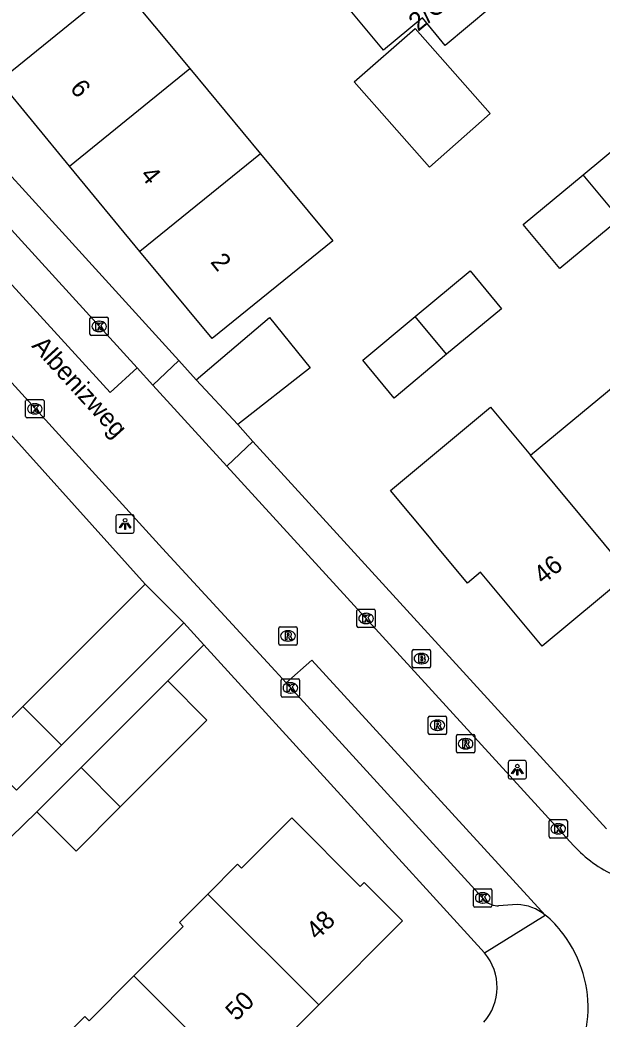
# Model space of a CAD drawing. Extents: x 159040 to 160094, y 381214 to 382518.
# Drawn here: x 159634.1 to 159665.8, y 381850.5 to 381904.9 of the extents above; entities that cross this region are included whole.
import ezdxf

# ---------------------------------------------------------------- set-up
doc = ezdxf.new("R2010")
doc.units = 0
for name, color, linetype in [('IMGEO_Brandkraan', 7, 'Continuous'), ('IMGEO_Kolk', 7, 'Continuous'), ('IMGEO_Lichtpunt', 7, 'Continuous'), ('IMGEO_Openbare_ruimte_label', 7, 'Continuous'), ('IMGEO_Pand', 7, 'Continuous'), ('IMGEO_Pand_nummerreeks', 7, 'Continuous'), ('IMGEO_Rijbaan_lokaal_open', 7, 'Continuous'), ('IMGEO_Rioolput', 7, 'Continuous'), ('IMGEO_Voetpad_open', 7, 'Continuous')]:
    doc.layers.add(name, color=color, linetype=linetype)

msp = doc.modelspace()

# ---------------------------------------------------------------- linework, layer by layer
at = {"layer": 'IMGEO_Brandkraan'}
for p, q in [((159655.477, 381869.719), (159655.477, 381870.571)), ((159655.552, 381870.645), (159656.404, 381870.645)), ((159656.478, 381870.571), (159656.478, 381869.719)), ((159655.965, 381870.425), (159655.99, 381870.425)), ((159656.404, 381869.645), (159655.552, 381869.645)), ((159655.988, 381869.865), (159655.963, 381869.865))]:
    msp.add_line(p, q, dxfattribs=at)
for points in [[(159655.477, 381869.719), (159655.477, 381870.571)], [(159655.552, 381870.645), (159656.404, 381870.645)], [(159656.478, 381870.571), (159656.478, 381869.719)], [(159655.825, 381870.345), (159655.825, 381869.945), (159656.038, 381869.945)], [(159656.056, 381870.345), (159655.825, 381870.345)], [(159656.004, 381870.264), (159655.95, 381870.264), (159655.95, 381870.188)], [(159655.95, 381870.188), (159656.003, 381870.188)], [(159656.012, 381870.112), (159655.95, 381870.112), (159655.95, 381870.031)], [(159655.95, 381870.031), (159656.012, 381870.031)], [(159656.404, 381869.645), (159655.552, 381869.645)]]:
    msp.add_lwpolyline(points, dxfattribs=at)
for centre, radius, start, end in [((159655.554, 381870.569), 0.0765, 91.552, 178.448), ((159655.554, 381870.569), 0.0765, 91.552, 178.448), ((159656.402, 381870.569), 0.0765, 1.552, 88.448), ((159656.402, 381870.569), 0.0765, 1.552, 88.448), ((159656.005, 381870.226), 0.0379, 267.8285, 90.9355), ((159656.013, 381870.071), 0.0404, 269.8759, 90.5077), ((159656.06, 381870.2), 0.145, 59.4692, 91.5367), ((159656.085, 381870.247), 0.0922, 285.5137, 58.1501), ((159656.09, 381870.055), 0.105, 301.3115, 78.989), ((159655.554, 381869.721), 0.0765, 181.552, 268.448), ((159655.554, 381869.721), 0.0765, 181.552, 268.448), ((159656.044, 381870.196), 0.251, 268.6676, 293.5347), ((159656.402, 381869.721), 0.0765, 271.552, 358.448), ((159656.402, 381869.721), 0.0765, 271.552, 358.448)]:
    msp.add_arc(centre, radius, start, end, dxfattribs=at)
for centre, major_axis, ratio, start_param, end_param in [((159655.964, 381870.145), (-0.387, 0.002), 0.722429, 4.712389, 7.853982), ((159655.989, 381870.145), (-0.39, 0.002), 0.717154, 1.570796, 4.712389)]:
    msp.add_ellipse(centre, major_axis=major_axis, ratio=ratio, start_param=start_param, end_param=end_param, dxfattribs=at)
at = {"layer": 'IMGEO_Kolk'}
for p, q in [((159637.91, 381887.818), (159637.91, 381888.67)), ((159637.985, 381888.744), (159638.837, 381888.744)), ((159638.398, 381888.524), (159638.423, 381888.524)), ((159638.911, 381888.67), (159638.911, 381887.818)), ((159638.421, 381887.964), (159638.396, 381887.964)), ((159638.837, 381887.744), (159637.985, 381887.744)), ((159634.405, 381883.328), (159634.405, 381884.18)), ((159634.48, 381884.254), (159635.332, 381884.254)), ((159635.406, 381884.18), (159635.406, 381883.328)), ((159634.893, 381884.034), (159634.918, 381884.034)), ((159635.332, 381883.254), (159634.48, 381883.254)), ((159634.916, 381883.474), (159634.891, 381883.474)), ((159652.461, 381871.904), (159652.461, 381872.756)), ((159652.536, 381872.83), (159653.388, 381872.83)), ((159653.462, 381872.756), (159653.462, 381871.904)), ((159652.949, 381872.61), (159652.974, 381872.61)), ((159653.388, 381871.83), (159652.536, 381871.83)), ((159652.972, 381872.05), (159652.947, 381872.05)), ((159648.332, 381868.121), (159648.332, 381868.973)), ((159648.407, 381869.047), (159649.259, 381869.047)), ((159649.333, 381868.973), (159649.333, 381868.121)), ((159648.82, 381868.827), (159648.845, 381868.827)), ((159649.259, 381868.047), (159648.407, 381868.047)), ((159648.843, 381868.267), (159648.818, 381868.267)), ((159662.932, 381860.441), (159662.932, 381861.293)), ((159663.007, 381861.367), (159663.859, 381861.367)), ((159663.933, 381861.293), (159663.933, 381860.441)), ((159663.42, 381861.147), (159663.445, 381861.147)), ((159663.859, 381860.367), (159663.007, 381860.367)), ((159663.443, 381860.587), (159663.418, 381860.587)), ((159658.817, 381856.679), (159658.817, 381857.531)), ((159658.892, 381857.605), (159659.744, 381857.605)), ((159659.818, 381857.531), (159659.818, 381856.679)), ((159659.305, 381857.385), (159659.33, 381857.385)), ((159659.744, 381856.605), (159658.892, 381856.605)), ((159659.328, 381856.825), (159659.303, 381856.825))]:
    msp.add_line(p, q, dxfattribs=at)
for points in [[(159637.91, 381887.818), (159637.91, 381888.67)], [(159637.985, 381888.744), (159638.837, 381888.744)], [(159638.911, 381888.67), (159638.911, 381887.818)], [(159638.231, 381888.444), (159638.354, 381888.444), (159638.354, 381888.293), (159638.484, 381888.444), (159638.648, 381888.444), (159638.502, 381888.293), (159638.655, 381888.044), (159638.503, 381888.044), (159638.418, 381888.208), (159638.354, 381888.141), (159638.354, 381888.044), (159638.231, 381888.044), (159638.231, 381888.444)], [(159638.837, 381887.744), (159637.985, 381887.744)], [(159634.405, 381883.328), (159634.405, 381884.18)], [(159634.48, 381884.254), (159635.332, 381884.254)], [(159635.406, 381884.18), (159635.406, 381883.328)], [(159634.726, 381883.954), (159634.849, 381883.954), (159634.849, 381883.803), (159634.979, 381883.954), (159635.143, 381883.954), (159634.997, 381883.803), (159635.15, 381883.554), (159634.998, 381883.554), (159634.913, 381883.718), (159634.849, 381883.651), (159634.849, 381883.554), (159634.726, 381883.554), (159634.726, 381883.954)], [(159635.332, 381883.254), (159634.48, 381883.254)], [(159652.461, 381871.904), (159652.461, 381872.756)], [(159652.536, 381872.83), (159653.388, 381872.83)], [(159653.462, 381872.756), (159653.462, 381871.904)], [(159652.782, 381872.53), (159652.905, 381872.53), (159652.905, 381872.379), (159653.035, 381872.53), (159653.199, 381872.53), (159653.053, 381872.379), (159653.206, 381872.13), (159653.054, 381872.13), (159652.969, 381872.294), (159652.905, 381872.227), (159652.905, 381872.13), (159652.782, 381872.13), (159652.782, 381872.53)], [(159653.388, 381871.83), (159652.536, 381871.83)], [(159648.332, 381868.121), (159648.332, 381868.973)], [(159648.407, 381869.047), (159649.259, 381869.047)], [(159649.333, 381868.973), (159649.333, 381868.121)], [(159648.653, 381868.747), (159648.776, 381868.747), (159648.776, 381868.596), (159648.906, 381868.747), (159649.07, 381868.747), (159648.924, 381868.596), (159649.077, 381868.347), (159648.925, 381868.347), (159648.84, 381868.511), (159648.776, 381868.444), (159648.776, 381868.347), (159648.653, 381868.347), (159648.653, 381868.747)], [(159649.259, 381868.047), (159648.407, 381868.047)], [(159662.932, 381860.441), (159662.932, 381861.293)], [(159663.007, 381861.367), (159663.859, 381861.367)], [(159663.933, 381861.293), (159663.933, 381860.441)], [(159663.253, 381861.067), (159663.376, 381861.067), (159663.376, 381860.916), (159663.506, 381861.067), (159663.67, 381861.067), (159663.524, 381860.916), (159663.677, 381860.667), (159663.525, 381860.667), (159663.44, 381860.831), (159663.376, 381860.764), (159663.376, 381860.667), (159663.253, 381860.667), (159663.253, 381861.067)], [(159663.859, 381860.367), (159663.007, 381860.367)], [(159658.817, 381856.679), (159658.817, 381857.531)], [(159658.892, 381857.605), (159659.744, 381857.605)], [(159659.818, 381857.531), (159659.818, 381856.679)], [(159659.138, 381857.305), (159659.261, 381857.305), (159659.261, 381857.154), (159659.391, 381857.305), (159659.555, 381857.305), (159659.409, 381857.154), (159659.562, 381856.905), (159659.41, 381856.905), (159659.325, 381857.069), (159659.261, 381857.002), (159659.261, 381856.905), (159659.138, 381856.905), (159659.138, 381857.305)], [(159659.744, 381856.605), (159658.892, 381856.605)]]:
    msp.add_lwpolyline(points, dxfattribs=at)
for centre, start, end in [((159637.987, 381888.668), 91.552, 178.448), ((159637.987, 381888.668), 91.552, 178.448), ((159638.835, 381888.668), 1.552, 88.448), ((159638.835, 381888.668), 1.552, 88.448), ((159637.987, 381887.82), 181.552, 268.448), ((159637.987, 381887.82), 181.552, 268.448), ((159638.835, 381887.82), 271.552, 358.448), ((159638.835, 381887.82), 271.552, 358.448), ((159634.482, 381884.178), 91.552, 178.448), ((159634.482, 381884.178), 91.552, 178.448), ((159635.33, 381884.178), 1.552, 88.448), ((159635.33, 381884.178), 1.552, 88.448), ((159634.482, 381883.33), 181.552, 268.448), ((159634.482, 381883.33), 181.552, 268.448), ((159635.33, 381883.33), 271.552, 358.448), ((159635.33, 381883.33), 271.552, 358.448), ((159652.538, 381872.754), 91.552, 178.448), ((159652.538, 381872.754), 91.552, 178.448), ((159653.386, 381872.754), 1.552, 88.448), ((159653.386, 381872.754), 1.552, 88.448), ((159652.538, 381871.906), 181.552, 268.448), ((159652.538, 381871.906), 181.552, 268.448), ((159653.386, 381871.906), 271.552, 358.448), ((159653.386, 381871.906), 271.552, 358.448), ((159648.409, 381868.971), 91.552, 178.448), ((159648.409, 381868.971), 91.552, 178.448), ((159649.257, 381868.971), 1.552, 88.448), ((159649.257, 381868.971), 1.552, 88.448), ((159648.409, 381868.123), 181.552, 268.448), ((159648.409, 381868.123), 181.552, 268.448), ((159649.257, 381868.123), 271.552, 358.448), ((159649.257, 381868.123), 271.552, 358.448), ((159663.009, 381861.291), 91.552, 178.448), ((159663.009, 381861.291), 91.552, 178.448), ((159663.857, 381861.291), 1.552, 88.448), ((159663.857, 381861.291), 1.552, 88.448), ((159663.009, 381860.443), 181.552, 268.448), ((159663.009, 381860.443), 181.552, 268.448), ((159663.857, 381860.443), 271.552, 358.448), ((159663.857, 381860.443), 271.552, 358.448), ((159658.894, 381857.529), 91.552, 178.448), ((159658.894, 381857.529), 91.552, 178.448), ((159659.742, 381857.529), 1.552, 88.448), ((159659.742, 381857.529), 1.552, 88.448), ((159658.894, 381856.681), 181.552, 268.448), ((159658.894, 381856.681), 181.552, 268.448), ((159659.742, 381856.681), 271.552, 358.448), ((159659.742, 381856.681), 271.552, 358.448)]:
    msp.add_arc(centre, 0.0765, start, end, dxfattribs=at)
for centre, major_axis, ratio, start_param, end_param in [((159638.397, 381888.244), (-0.387, 0.002), 0.722429, 4.712389, 7.853982), ((159638.422, 381888.244), (-0.39, 0.002), 0.717154, 1.570796, 4.712389), ((159634.892, 381883.754), (-0.387, 0.002), 0.722429, 4.712389, 7.853982), ((159634.917, 381883.754), (-0.39, 0.002), 0.717154, 1.570796, 4.712389), ((159652.948, 381872.33), (-0.387, 0.002), 0.722429, 4.712389, 7.853982), ((159652.973, 381872.33), (-0.39, 0.002), 0.717154, 1.570796, 4.712389), ((159648.819, 381868.547), (-0.387, 0.002), 0.722429, 4.712389, 7.853982), ((159648.844, 381868.547), (-0.39, 0.002), 0.717154, 1.570796, 4.712389), ((159663.419, 381860.867), (-0.387, 0.002), 0.722429, 4.712389, 7.853982), ((159663.444, 381860.867), (-0.39, 0.002), 0.717154, 1.570796, 4.712389), ((159659.304, 381857.105), (-0.387, 0.002), 0.722429, 4.712389, 7.853982), ((159659.329, 381857.105), (-0.39, 0.002), 0.717154, 1.570796, 4.712389)]:
    msp.add_ellipse(centre, major_axis=major_axis, ratio=ratio, start_param=start_param, end_param=end_param, dxfattribs=at)
at = {"layer": 'IMGEO_Lichtpunt'}
for p, q in [((159639.327, 381877.886), (159639.327, 381877.079)), ((159639.327, 381877.886), (159639.327, 381877.079)), ((159640.229, 381877.981), (159639.421, 381877.981)), ((159640.229, 381877.981), (159639.421, 381877.981)), ((159640.323, 381877.079), (159640.323, 381877.886)), ((159640.323, 381877.079), (159640.323, 381877.886)), ((159639.421, 381876.985), (159640.229, 381876.985)), ((159639.421, 381876.985), (159640.229, 381876.985)), ((159661.61, 381864.585), (159660.802, 381864.585)), ((159661.61, 381864.585), (159660.802, 381864.585)), ((159660.708, 381864.49), (159660.708, 381863.683)), ((159660.708, 381864.49), (159660.708, 381863.683)), ((159661.704, 381863.683), (159661.704, 381864.49)), ((159661.704, 381863.683), (159661.704, 381864.49)), ((159660.802, 381863.589), (159661.61, 381863.589)), ((159660.802, 381863.589), (159661.61, 381863.589))]:
    msp.add_line(p, q, dxfattribs=at)
for points in [[(159639.701, 381877.55), (159639.74, 381877.522), (159639.552, 381877.26), (159639.514, 381877.287), (159639.701, 381877.55)], [(159639.803, 381877.502), (159639.85, 381877.502), (159639.85, 381877.18), (159639.803, 381877.18), (159639.803, 381877.502)], [(159639.913, 381877.522), (159639.951, 381877.549), (159640.138, 381877.287), (159640.099, 381877.259), (159639.913, 381877.522)], [(159661.082, 381864.154), (159661.121, 381864.126), (159660.933, 381863.864), (159660.895, 381863.891), (159661.082, 381864.154)], [(159661.184, 381864.106), (159661.231, 381864.106), (159661.231, 381863.784), (159661.184, 381863.784), (159661.184, 381864.106)], [(159661.294, 381864.126), (159661.332, 381864.153), (159661.519, 381863.891), (159661.48, 381863.863), (159661.294, 381864.126)]]:
    msp.add_lwpolyline(points, dxfattribs=at)
for centre in [(159639.826, 381877.684), (159661.207, 381864.288)]:
    msp.add_circle(centre, 0.0994, dxfattribs=at)
for centre, start, end in [((159639.421, 381877.886), 90, 180), ((159639.421, 381877.886), 90, 180), ((159640.229, 381877.886), 0, 90), ((159640.229, 381877.886), 0, 90), ((159639.421, 381877.079), 180, 270), ((159639.421, 381877.079), 180, 270), ((159640.229, 381877.079), 270, 0), ((159640.229, 381877.079), 270, 360), ((159660.802, 381864.49), 90, 180), ((159660.802, 381864.49), 90, 180), ((159661.61, 381864.49), 0, 90), ((159661.61, 381864.49), 0, 90), ((159660.802, 381863.683), 180, 270), ((159660.802, 381863.683), 180, 270), ((159661.61, 381863.683), 270, 0), ((159661.61, 381863.683), 270, 360)]:
    msp.add_arc(centre, 0.0946, start, end, dxfattribs=at)
at = {"layer": 'IMGEO_Pand'}
for points in [[(159632.954, 381901.623), (159639.504, 381906.927)], [(159639.504, 381906.927), (159643.355, 381902.292)], [(159656.031, 381905.052), (159653.913, 381903.295), (159651.545, 381906.15), (159652.241, 381906.727)], [(159659.702, 381905.579), (159657.269, 381903.559), (159656.031, 381905.052)], [(159659.724, 381899.845), (159656.415, 381896.923), (159652.319, 381901.562), (159655.628, 381904.483), (159659.724, 381899.845)], [(159636.796, 381896.977), (159643.355, 381902.292)], [(159643.355, 381902.292), (159647.207, 381897.656)], [(159636.796, 381896.977), (159632.954, 381901.623)], [(159664.795, 381896.505), (159669.402, 381900.33)], [(159647.207, 381897.656), (159651.152, 381892.907), (159644.571, 381887.577), (159640.637, 381892.334)], [(159647.207, 381897.656), (159640.637, 381892.334)], [(159640.637, 381892.334), (159636.796, 381896.977)], [(159666.783, 381894.112), (159663.516, 381891.4), (159661.529, 381893.794), (159664.795, 381896.505)], [(159666.783, 381894.112), (159664.795, 381896.505)], [(159655.641, 381888.781), (159658.632, 381891.265), (159660.342, 381889.207), (159657.352, 381886.723)], [(159657.352, 381886.723), (159654.487, 381884.343), (159652.777, 381886.401), (159655.641, 381888.781)], [(159657.352, 381886.723), (159655.641, 381888.781)], [(159661.924, 381881.22), (159666.529, 381885.047)], [(159667.292, 381874.76), (159662.551, 381870.821), (159659.205, 381874.848), (159658.492, 381874.255), (159656.606, 381876.524), (159656.499, 381876.653), (159654.289, 381879.311), (159659.743, 381883.844), (159661.924, 381881.22)], [(159667.292, 381874.76), (159661.924, 381881.22)], [(159634.244, 381867.529), (159638.897, 381872.183), (159640.914, 381874.2)], [(159640.914, 381874.2), (159643.021, 381872.093)], [(159643.021, 381872.093), (159641.004, 381870.075), (159636.351, 381865.422)], [(159637.422, 381864.207), (159642.146, 381868.931)], [(159642.146, 381868.931), (159644.285, 381866.791), (159639.563, 381862.069)], [(159633.907, 381862.977), (159631.799, 381865.084), (159634.244, 381867.529)], [(159634.244, 381867.529), (159636.351, 381865.422)], [(159636.351, 381865.422), (159633.907, 381862.977)], [(159635.009, 381861.794), (159637.422, 381864.207)], [(159637.422, 381864.207), (159639.563, 381862.069)], [(159639.563, 381862.069), (159637.149, 381859.655), (159635.009, 381861.794)], [(159650.376, 381851.27), (159654.951, 381855.852), (159652.859, 381857.942), (159652.647, 381857.73), (159648.906, 381861.466), (159646.166, 381858.722), (159645.954, 381858.934), (159644.33, 381857.308)], [(159644.33, 381857.308), (159642.785, 381855.76), (159642.993, 381855.552), (159640.306, 381852.862)], [(159644.33, 381857.308), (159650.376, 381851.27)], [(159640.306, 381852.862), (159637.86, 381850.412), (159637.626, 381850.646), (159635.839, 381848.857)], [(159646.144, 381847.032), (159640.306, 381852.862)], [(159646.144, 381847.032), (159650.376, 381851.27)]]:
    msp.add_lwpolyline(points, dxfattribs=at)
at = {"layer": 'IMGEO_Rijbaan_lokaal_open'}
for points in [[(159640.475, 381885.985), (159639.012, 381884.641), (159621.236, 381904.086)], [(159648.596, 381868.82), (159647.997, 381869.474), (159641.863, 381876.151), (159631.99, 381886.975)], [(159640.475, 381885.985), (159641.33, 381885.048)], [(159641.33, 381885.048), (159645.372, 381880.635)], [(159645.372, 381880.635), (159664.266, 381859.959)], [(159648.596, 381868.82), (159649.998, 381870.057), (159662.723, 381856.171)]]:
    msp.add_lwpolyline(points, dxfattribs=at)
for centre, radius, start, end in [((159669.621, 381864.959), 7.326, 223.0405, 245.2128), ((159659.085, 381851.741), 5.732, 36.3686, 50.6091), ((159658.399, 381851.109), 6.661, 314.752, 37.2432)]:
    msp.add_arc(centre, radius, start, end, dxfattribs=at)
at = {"layer": 'IMGEO_Rioolput'}
for p, q in [((159648.204, 381870.952), (159648.204, 381871.804)), ((159648.279, 381871.878), (159649.131, 381871.878)), ((159648.692, 381871.658), (159648.717, 381871.658)), ((159649.205, 381871.804), (159649.205, 381870.952)), ((159648.715, 381871.098), (159648.69, 381871.098)), ((159649.131, 381870.878), (159648.279, 381870.878)), ((159656.35, 381866.086), (159656.35, 381866.938)), ((159656.425, 381867.012), (159657.277, 381867.012)), ((159656.838, 381866.792), (159656.863, 381866.792)), ((159657.351, 381866.938), (159657.351, 381866.086)), ((159656.861, 381866.232), (159656.836, 381866.232)), ((159657.277, 381866.012), (159656.425, 381866.012)), ((159657.886, 381865.078), (159657.886, 381865.93)), ((159657.961, 381866.004), (159658.813, 381866.004)), ((159658.374, 381865.784), (159658.399, 381865.784)), ((159658.887, 381865.93), (159658.887, 381865.078)), ((159658.397, 381865.224), (159658.372, 381865.224)), ((159658.813, 381865.004), (159657.961, 381865.004))]:
    msp.add_line(p, q, dxfattribs=at)
for points in [[(159648.204, 381870.952), (159648.204, 381871.804)], [(159648.279, 381871.878), (159649.131, 381871.878)], [(159649.205, 381871.804), (159649.205, 381870.952)], [(159648.793, 381871.576), (159648.541, 381871.578), (159648.541, 381871.178)], [(159648.541, 381871.178), (159648.665, 381871.178), (159648.665, 381871.34), (159648.676, 381871.34)], [(159648.719, 381871.497), (159648.665, 381871.497), (159648.665, 381871.416)], [(159648.665, 381871.416), (159648.717, 381871.416)], [(159648.723, 381871.311), (159648.794, 381871.178), (159648.934, 381871.178), (159648.869, 381871.304)], [(159649.131, 381870.878), (159648.279, 381870.878)], [(159656.35, 381866.086), (159656.35, 381866.938)], [(159656.425, 381867.012), (159657.277, 381867.012)], [(159657.351, 381866.938), (159657.351, 381866.086)], [(159656.939, 381866.71), (159656.687, 381866.712), (159656.687, 381866.312)], [(159656.687, 381866.312), (159656.811, 381866.312), (159656.811, 381866.474), (159656.822, 381866.474)], [(159656.865, 381866.631), (159656.811, 381866.631), (159656.811, 381866.55)], [(159656.811, 381866.55), (159656.863, 381866.55)], [(159656.869, 381866.445), (159656.94, 381866.312), (159657.08, 381866.312), (159657.015, 381866.438)], [(159657.277, 381866.012), (159656.425, 381866.012)], [(159657.886, 381865.078), (159657.886, 381865.93)], [(159657.961, 381866.004), (159658.813, 381866.004)], [(159658.475, 381865.702), (159658.223, 381865.704), (159658.223, 381865.304)], [(159658.401, 381865.623), (159658.347, 381865.623), (159658.347, 381865.542)], [(159658.887, 381865.93), (159658.887, 381865.078)], [(159658.223, 381865.304), (159658.347, 381865.304), (159658.347, 381865.466), (159658.358, 381865.466)], [(159658.347, 381865.542), (159658.399, 381865.542)], [(159658.405, 381865.437), (159658.476, 381865.304), (159658.616, 381865.304), (159658.551, 381865.43)], [(159658.813, 381865.004), (159657.961, 381865.004)]]:
    msp.add_lwpolyline(points, dxfattribs=at)
for centre, radius, start, end in [((159648.281, 381871.802), 0.0765, 91.552, 178.448), ((159648.281, 381871.802), 0.0765, 91.552, 178.448), ((159649.129, 381871.802), 0.0765, 1.552, 88.448), ((159649.129, 381871.802), 0.0765, 1.552, 88.448), ((159648.675, 381871.287), 0.0533, 26.0293, 88.6989), ((159648.701, 381871.605), 0.19, 274.7715, 282.9687), ((159648.725, 381871.401), 0.0964, 77.0061, 93.1865), ((159648.739, 381871.458), 0.0378, 276.6634, 79.6772), ((159648.792, 381871.466), 0.109, 350.3612, 89.416), ((159648.79, 381871.466), 0.112, 277.5842, 350.9817), ((159648.774, 381871.251), 0.108, 29.5134, 73.7905), ((159648.281, 381870.954), 0.0765, 181.552, 268.448), ((159648.281, 381870.954), 0.0765, 181.552, 268.448), ((159649.129, 381870.954), 0.0765, 271.552, 358.448), ((159649.129, 381870.954), 0.0765, 271.552, 358.448), ((159656.427, 381866.936), 0.0765, 91.552, 178.448), ((159656.427, 381866.936), 0.0765, 91.552, 178.448), ((159657.275, 381866.936), 0.0765, 1.552, 88.448), ((159657.275, 381866.936), 0.0765, 1.552, 88.448), ((159656.821, 381866.421), 0.0533, 26.0293, 88.6989), ((159656.847, 381866.739), 0.19, 274.7715, 282.9687), ((159656.871, 381866.535), 0.0964, 77.0061, 93.1865), ((159656.885, 381866.592), 0.0378, 276.6634, 79.6772), ((159656.938, 381866.6), 0.109, 350.3612, 89.416), ((159656.936, 381866.6), 0.112, 277.5842, 350.9817), ((159656.92, 381866.385), 0.108, 29.5134, 73.7905), ((159656.427, 381866.088), 0.0765, 181.552, 268.448), ((159656.427, 381866.088), 0.0765, 181.552, 268.448), ((159657.275, 381866.088), 0.0765, 271.552, 358.448), ((159657.275, 381866.088), 0.0765, 271.552, 358.448), ((159657.963, 381865.928), 0.0765, 91.552, 178.448), ((159657.963, 381865.928), 0.0765, 91.552, 178.448), ((159658.407, 381865.527), 0.0964, 77.0061, 93.1865), ((159658.474, 381865.592), 0.109, 350.3612, 89.416), ((159658.811, 381865.928), 0.0765, 1.552, 88.448), ((159658.811, 381865.928), 0.0765, 1.552, 88.448), ((159657.963, 381865.08), 0.0765, 181.552, 268.448), ((159657.963, 381865.08), 0.0765, 181.552, 268.448), ((159658.357, 381865.413), 0.0533, 26.0293, 88.6989), ((159658.383, 381865.731), 0.19, 274.7715, 282.9687), ((159658.421, 381865.584), 0.0378, 276.6634, 79.6772), ((159658.472, 381865.592), 0.112, 277.5842, 350.9817), ((159658.456, 381865.377), 0.108, 29.5134, 73.7905), ((159658.811, 381865.08), 0.0765, 271.552, 358.448), ((159658.811, 381865.08), 0.0765, 271.552, 358.448)]:
    msp.add_arc(centre, radius, start, end, dxfattribs=at)
for centre, major_axis, ratio, start_param, end_param in [((159648.691, 381871.378), (-0.387, 0.002), 0.722429, 4.712389, 7.853982), ((159648.716, 381871.378), (-0.39, 0.002), 0.717154, 1.570796, 4.712389), ((159656.837, 381866.512), (-0.387, 0.002), 0.722429, 4.712389, 7.853982), ((159656.862, 381866.512), (-0.39, 0.002), 0.717154, 1.570796, 4.712389), ((159658.373, 381865.504), (-0.387, 0.002), 0.722429, 4.712389, 7.853982), ((159658.398, 381865.504), (-0.39, 0.002), 0.717154, 1.570796, 4.712389)]:
    msp.add_ellipse(centre, major_axis=major_axis, ratio=ratio, start_param=start_param, end_param=end_param, dxfattribs=at)
at = {"layer": 'IMGEO_Voetpad_open'}
for points in [[(159625.093, 381905.776), (159642.752, 381886.384)], [(159625.068, 381902.872), (159640.475, 381885.985)], [(159643.706, 381885.337), (159647.698, 381888.721), (159649.918, 381885.992), (159645.971, 381882.892)], [(159641.33, 381885.048), (159642.752, 381886.384)], [(159642.752, 381886.384), (159643.706, 381885.337)], [(159643.706, 381885.337), (159645.971, 381882.892)], [(159631.433, 381884.728), (159640.914, 381874.2)], [(159645.971, 381882.892), (159646.785, 381881.967)], [(159646.785, 381881.967), (159645.372, 381880.635)], [(159646.785, 381881.967), (159666.065, 381860.87)], [(159644.112, 381870.897), (159643.021, 381872.093)], [(159642.146, 381868.931), (159644.112, 381870.897)], [(159644.112, 381870.897), (159659.421, 381854.102)], [(159659.462, 381856.931), (159648.596, 381868.82)], [(159631.407, 381858.281), (159635.009, 381861.794)], [(159661.188, 381856.745), (159660.184, 381856.671)], [(159659.421, 381854.102), (159662.723, 381856.171)]]:
    msp.add_lwpolyline(points, dxfattribs=at)
for centre, radius, start, end in [((159660.217, 381857.895), 1.224, 231.9295, 268.4615), ((159661.097, 381854.163), 2.584, 51.008, 87.9863), ((159657.204, 381852.242), 2.894, 318.479, 40.0049)]:
    msp.add_arc(centre, radius, start, end, dxfattribs=at)

# ---------------------------------------------------------------- texts
at = {"layer": 'IMGEO_Openbare_ruimte_label'}
msp.add_text('Albenizweg', height=1, rotation=312.3238, dxfattribs=at).set_placement((159634.693, 381887.155))
at = {"layer": 'IMGEO_Pand_nummerreeks'}
for s, rotation, p in [('2/G01', 39.7012, (159655.795, 381904.284)), ('6', 309.0086, (159636.778, 381901.2)), ('4', 309.0086, (159640.609, 381896.471)), ('2', 309.0086, (159644.439, 381891.744)), ('46', 39.7232, (159662.613, 381874.148)), ('48', 45.0401, (159650.298, 381854.758)), ('50', 45.0401, (159645.894, 381850.348))]:
    msp.add_text(s, height=1, rotation=rotation, dxfattribs=at).set_placement(p)

doc.saveas('drawing.dxf')
